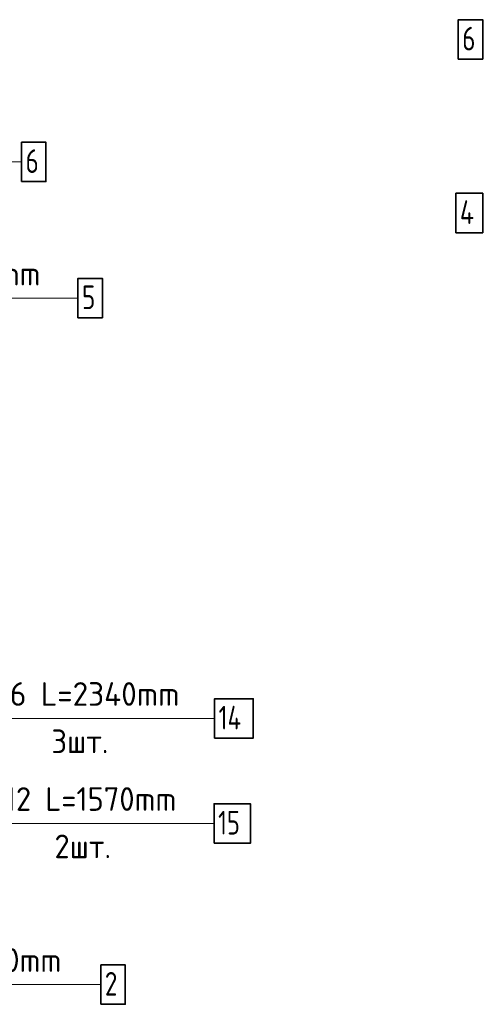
# Model space of a CAD drawing. Header units: millimetres. Extents: x -49773 to 2322955, y -3321 to 58485.
# Tile 334 of 580: x 1301951 to 1305837, y 11029 to 19349. Entities that reach past the tile are written whole.
import ezdxf

# ---------------------------------------------------------------- set-up
doc = ezdxf.new("R2010")
doc.units = ezdxf.units.MM
for name, color, linetype, lineweight in [('Арм.стержн. Арматура края', 96, 'Continuous', 35), ('Арм.стержн. вертикальными 1', 22, 'Continuous', 35), ('Арм.стержн.горизонт. 1', 180, 'Continuous', 35), ('Арм.стержн.горизонт. 2', 202, 'Continuous', 35)]:
    doc.layers.add(name, color=color, linetype=linetype, lineweight=lineweight)
doc.layers.add('Арм.стержн. вертикальными 2', color=7, linetype='Continuous', lineweight=35, true_color=0x006e00)
doc.layers.add('Арм.стержн.Стяжки', color=7, linetype='Continuous', lineweight=35, true_color=0x501e0f)
doc.styles.add('ISOCPEUR', font='txt')

msp = doc.modelspace()

# ---------------------------------------------------------------- linework, layer by layer
at = {"layer": 'Арм.стержн. Арматура края', "color": 7, "linetype": 'Continuous', "lineweight": 13, "transparency": 33554687}
msp.add_line((1300423.8, 16997), (1302443.8, 16997), dxfattribs=at)
at = {"layer": 'Арм.стержн. Арматура края', "color": 7, "linetype": 'Continuous', "lineweight": 35, "transparency": 33554687}
msp.add_lwpolyline([(1302443.8, 16830.3), (1302650.5, 16830.3), (1302650.5, 17163.6), (1302443.8, 17163.6), (1302443.8, 16830.3)], dxfattribs=at)
at = {"layer": 'Арм.стержн. вертикальными 1', "color": 7, "linetype": 'Continuous', "lineweight": 13, "transparency": 33554687}
msp.add_line((1300597.2, 11195.7), (1302637.2, 11195.7), dxfattribs=at)
at = {"layer": 'Арм.стержн. вертикальными 1', "color": 7, "linetype": 'Continuous', "lineweight": 35, "transparency": 33554687}
msp.add_lwpolyline([(1302637.2, 11029.1), (1302843.8, 11029.1), (1302843.8, 11362.4), (1302637.2, 11362.4), (1302637.2, 11029.1)], dxfattribs=at)
at = {"layer": 'Арм.стержн. вертикальными 2', "color": 7, "linetype": 'Continuous', "lineweight": 13, "transparency": 33554687}
msp.add_line((1301519, 13444.8), (1303599, 13444.8), dxfattribs=at)
at = {"layer": 'Арм.стержн. вертикальными 2', "color": 7, "linetype": 'Continuous', "lineweight": 35, "transparency": 33554687}
msp.add_lwpolyline([(1303599, 13278.2), (1303925.7, 13278.2), (1303925.7, 13611.5), (1303599, 13611.5), (1303599, 13278.2)], dxfattribs=at)
at = {"layer": 'Арм.стержн.горизонт. 1', "color": 7, "linetype": 'Continuous', "lineweight": 35, "transparency": 33554687}
msp.add_lwpolyline([(1305638.8, 17549.5), (1305865.5, 17549.5), (1305865.5, 17882.8), (1305638.8, 17882.8), (1305638.8, 17549.5)], dxfattribs=at)
at = {"layer": 'Арм.стержн.горизонт. 2', "color": 7, "linetype": 'Continuous', "lineweight": 13, "transparency": 33554687}
msp.add_line((1301575.1, 12557.1), (1303595.1, 12557.1), dxfattribs=at)
at = {"layer": 'Арм.стержн.горизонт. 2', "color": 7, "linetype": 'Continuous', "lineweight": 35, "transparency": 33554687}
msp.add_lwpolyline([(1303595.1, 12390.4), (1303901.8, 12390.4), (1303901.8, 12723.8), (1303595.1, 12723.8), (1303595.1, 12390.4)], dxfattribs=at)
at = {"layer": 'Арм.стержн.Стяжки', "color": 7, "linetype": 'Continuous', "lineweight": 13, "transparency": 33554687}
msp.add_line((1300146.7, 18147.5), (1301966.7, 18147.5), dxfattribs=at)
at = {"layer": 'Арм.стержн.Стяжки', "color": 7, "linetype": 'Continuous', "lineweight": 35, "transparency": 33554687}
for points in [[(1305658.8, 19016.1), (1305865.5, 19016.1), (1305865.5, 19349.5), (1305658.8, 19349.5), (1305658.8, 19016.1)], [(1301966.7, 17980.9), (1302173.3, 17980.9), (1302173.3, 18314.2), (1301966.7, 18314.2), (1301966.7, 17980.9)]]:
    msp.add_lwpolyline(points, dxfattribs=at)

# ---------------------------------------------------------------- texts
at = {"layer": 'Арм.стержн. Арматура края', "color": 7, "linetype": 'Continuous', "lineweight": 25, "transparency": 33554687, "char_height": 200, "attachment_point": 7, "style": 'ISOCPEUR'}
for s, insert, width in [('\\W0.94;ø10 L=1080mm ', (1300523.8, 17103.6), 1913.078), ('\\W0.78;5', (1302477.1, 16903.6), 217.611)]:
    msp.add_mtext(s, dxfattribs=dict(at, insert=insert, width=width))
at = {"layer": 'Арм.стержн. вертикальными 1', "color": 7, "linetype": 'Continuous', "lineweight": 25, "transparency": 33554687, "char_height": 200, "attachment_point": 7, "style": 'ISOCPEUR'}
for s, insert, width in [('\\W0.94;ø10 L=4130mm ', (1300697.2, 11302.4), 1933.168), ('\\W0.78;2', (1302670.5, 11102.4), 217.601)]:
    msp.add_mtext(s, dxfattribs=dict(at, insert=insert, width=width))
at = {"layer": 'Арм.стержн. вертикальными 2', "color": 7, "linetype": 'Continuous', "lineweight": 25, "transparency": 33554687, "char_height": 200, "attachment_point": 7, "style": 'ISOCPEUR'}
for s, insert, width in [('\\W0.96;ø16 L=2340mm ', (1301619, 13551.5), 1975.096), ('\\W0.76;14', (1303632.3, 13351.5), 336.373), ('\\W0.94;3шт. ', (1302219, 13151.5), 774.186)]:
    msp.add_mtext(s, dxfattribs=dict(at, insert=insert, width=width))
at = {"layer": 'Арм.стержн.горизонт. 1', "color": 7, "linetype": 'Continuous', "lineweight": 25, "transparency": 33554687, "insert": (1305672.1, 17622.8), "char_height": 200, "width": 239.886, "attachment_point": 7, "style": 'ISOCPEUR'}
msp.add_mtext('\\W0.80;4', dxfattribs=at)
at = {"layer": 'Арм.стержн.горизонт. 2', "color": 7, "linetype": 'Continuous', "lineweight": 25, "transparency": 33554687, "char_height": 200, "attachment_point": 7, "style": 'ISOCPEUR'}
for s, insert, width in [('\\W0.94;ø12 L=1570mm ', (1301675.1, 12663.8), 1913.078), ('\\W0.75;15', (1303628.4, 12463.8), 314.851), ('\\W0.94;2шт. ', (1302245.1, 12263.8), 774.193)]:
    msp.add_mtext(s, dxfattribs=dict(at, insert=insert, width=width))
at = {"layer": 'Арм.стержн.Стяжки', "color": 7, "linetype": 'Continuous', "lineweight": 25, "transparency": 33554687, "char_height": 200, "width": 217.601, "attachment_point": 7, "style": 'ISOCPEUR'}
for insert in [(1305692.1, 19089.5), (1302000, 18054.2)]:
    msp.add_mtext('\\W0.78;6', dxfattribs=dict(at, insert=insert))

doc.saveas('drawing.dxf')
